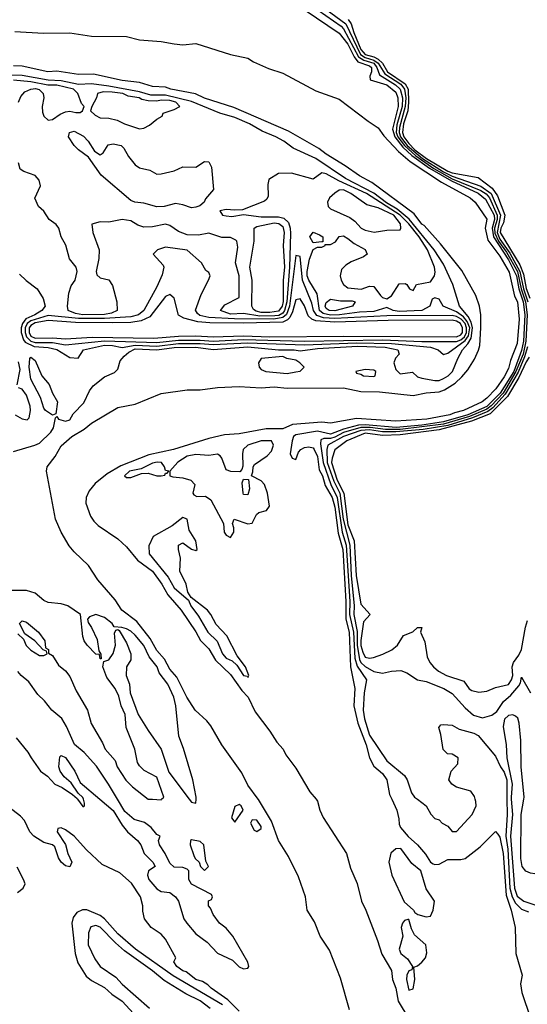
# Model space of a CAD drawing. Header units: inches. Extents: x 2348352 to 2479776, y 460422 to 613655.
# Tile 401 of 590: x 2420619 to 2422956, y 549056 to 553590. Entities that reach past the tile are written whole.
import ezdxf

# ---------------------------------------------------------------- set-up
doc = ezdxf.new("R2010")
doc.units = ezdxf.units.IN
doc.header["$MEASUREMENT"] = 0
doc.layers.add('C4524', color=7, linetype='Continuous')
doc.layers.add('C4525', color=7, linetype='Continuous')

msp = doc.modelspace()

# ---------------------------------------------------------------- linework, layer by layer
at = {"layer": 'C4524', "color": 4}
for points, elevation in [([(2420884.9, 550000), (2420910, 549966), (2420913.6, 549966.4), (2420918, 549970), (2420918, 549982), (2420912.5, 550000)], 24), ([(2420988.2, 550000), (2421048.6, 549948.6), (2421090, 549880.7), (2421114.8, 549850), (2421161, 549810), (2421176, 549790), (2421191.3, 549750), (2421232, 549710), (2421242, 549690), (2421211.3, 549670), (2421208, 549650), (2421214, 549630), (2421250, 549586.8), (2421270, 549576), (2421310, 549571.3), (2421336, 549550), (2421350.5, 549530.5), (2421374, 549450), (2421387.7, 549430), (2421430, 549380.5), (2421482.3, 549342.3), (2421530, 549290.7), (2421598.4, 549258.4), (2421630, 549228), (2421650, 549218.8), (2421670, 549222), (2421674, 549230), (2421669, 549250), (2421600.9, 549370), (2421570, 549406), (2421539, 549430), (2421509, 549470), (2421498, 549498), (2421488, 549510), (2421488.4, 549531.6), (2421502, 549538), (2421506, 549550), (2421502, 549562), (2421409.3, 549609.3), (2421398, 549630), (2421398, 549670), (2421390, 549678), (2421370, 549686), (2421330, 549688), (2421310, 549706), (2421289, 549750), (2421262, 549790), (2421258, 549810), (2421266, 549830), (2421250, 549838), (2421224.5, 549870), (2421193.6, 549893.6), (2421146.3, 549906.3), (2421103, 549943), (2421069.5, 550000)], 24), ([(2421230, 550000), (2421270, 549998), (2421272, 550000)], 24), ([(2421399.4, 550000), (2421410, 549986), (2421430, 549982), (2421431, 550000)], 24), ([(2422138, 549030), (2422095.8, 549175.8), (2422044.8, 549304.8), (2422002.8, 549370), (2421976, 549436), (2421942.9, 549490), (2421935, 549550), (2421903.3, 549643.3), (2421856.4, 549736.4), (2421809.9, 549809.9), (2421779, 549899), (2421718.4, 549998.4), (2421717.3, 550000)], 16), ([(2421983.2, 550000), (2421990.8, 549990.8), (2422000.2, 549950), (2422016.4, 549916.4), (2422123.2, 549750), (2422142.6, 549682.6), (2422172.2, 549612.2), (2422192.1, 549530), (2422212.1, 549490), (2422266.9, 549350), (2422286.4, 549286.4), (2422330.8, 549210.8), (2422336, 549170), (2422350.1, 549130), (2422362, 549070), (2422410, 548988.2)], 16), ([(2422331.6, 550000), (2422354.8, 549950), (2422364.7, 549910), (2422365.4, 549885.4), (2422372, 549870), (2422407.9, 549827.9), (2422451, 549790), (2422487.9, 549747.9), (2422510, 549711), (2422522.4, 549702.4), (2422530, 549699.1), (2422550, 549701.6), (2422590, 549722), (2422650, 549722.6), (2422670, 549727.2), (2422738.6, 549781.4), (2422810, 549852), (2422819.9, 549839.9), (2422830, 549826), (2422845.6, 549750), (2422858.1, 549558.1), (2422881.3, 549490), (2422900.2, 549410), (2422903.7, 549290), (2422932, 549190), (2422924.9, 549150), (2422930.4, 549110), (2422970, 548992)], 24), ([(2422449.8, 550000), (2422491, 549970), (2422511.1, 549931.1), (2422530, 549912), (2422550, 549904.7), (2422564.7, 549890), (2422590, 549876), (2422610, 549852), (2422630, 549851.3), (2422702.7, 549930), (2422721.2, 549970), (2422719, 549990), (2422716.2, 550000)], 28), ([(2422862.1, 550000), (2422862.8, 549930), (2422857.1, 549830), (2422865.6, 549770), (2422875.6, 549590), (2422885.9, 549550), (2422901.8, 549521.8), (2422930, 549493.6), (2422961.1, 549481.1)], 28), ([(2422881.9, 550000), (2422887.6, 549930), (2422878.9, 549830), (2422897.7, 549590), (2422910, 549553.7), (2422940.4, 549530), (2422990, 549513.6)], 32), ([(2423447.1, 550000), (2423433.6, 549970), (2423425.6, 549854.4), (2423410, 549834.5), (2423330, 549827.1), (2423190, 549839.3), (2423146.8, 549833.2), (2423123.8, 549816.2), (2423116.1, 549803.9), (2423103, 549750), (2423102.9, 549690), (2423090, 549672.3), (2422990, 549656.5), (2422970, 549659.4), (2422949.2, 549669.2), (2422932.9, 549690), (2422926.7, 549726.7), (2422927.1, 549930), (2422939.5, 550000)], 32), ([(2421630, 549024.4), (2421577, 549077), (2421500.9, 549130), (2421485.4, 549145.4), (2421461.2, 549161.2), (2421429.4, 549170), (2421384.7, 549204.7), (2421369.3, 549210), (2421342.7, 549230), (2421328.4, 549251.6), (2421338, 549270), (2421290, 549355.1), (2421270, 549378.4), (2421224, 549410), (2421194, 549450), (2421185.2, 549485.2), (2421186.6, 549510), (2421175.1, 549550), (2421133.1, 549613.1), (2421080.7, 549660.7), (2420999.2, 549699.2), (2420927, 549767), (2420870, 549829.4), (2420830, 549859.3), (2420810, 549868), (2420794, 549866), (2420792, 549850), (2420830, 549792), (2420840.7, 549750), (2420858.8, 549710), (2420850, 549688.7), (2420830, 549692.7), (2420810, 549709.6), (2420797, 549730), (2420781.2, 549781.2), (2420769.5, 549789.5), (2420730, 549800.7), (2420684.5, 549830), (2420666, 549850), (2420641.7, 549901.7), (2420622.5, 549922.5), (2420535.6, 549990)], 24), ([(2420608.7, 549570), (2420635.3, 549590), (2420644, 549610), (2420637.2, 549630), (2420606.8, 549686.8)], 28), ([(2421553.1, 549053.1), (2421326.2, 549186.2), (2421152.6, 549310), (2421070, 549380.4), (2421010, 549449.7), (2420990, 549465.3), (2420928.7, 549491.3), (2420908.5, 549491.5), (2420881.7, 549478.3), (2420864.4, 549455.6), (2420859.3, 549430), (2420874, 549290), (2420887, 549247), (2420925.7, 549185.7), (2420950, 549164.9), (2421010, 549132.7), (2421042.5, 549102.5), (2421090.5, 549070), (2421210, 548939.3)], 28), ([(2421496.4, 549036.4), (2421450, 549071.1), (2421383.7, 549103.7), (2421284.7, 549164.7), (2421230, 549209.6), (2421102.2, 549302.2), (2421059.4, 549339.4), (2420990, 549411.3), (2420970, 549418.4), (2420946.7, 549413.3), (2420935.8, 549384.2), (2420934, 549330), (2420964.7, 549264.7), (2420990, 549230.5), (2421060.9, 549180.9), (2421090, 549148.2), (2421217.3, 549037.3)], 32)]:
    msp.add_lwpolyline(points, dxfattribs=dict(at, elevation=elevation))
at = {"layer": 'C4524', "color": 4, "elevation": 24}
for points in [[(2421630, 549975.3), (2421610, 549966), (2421594, 549914), (2421610, 549894), (2421648, 549950), (2421638, 549970)], [(2421690, 549906), (2421682, 549890), (2421698, 549858), (2421710, 549851.3), (2421730, 549864.7), (2421730, 549875.3), (2421710, 549904)], [(2421410, 549813.2), (2421406, 549810), (2421404, 549790), (2421421.1, 549741.1), (2421427.5, 549727.5), (2421444.7, 549710), (2421452, 549690), (2421470, 549672), (2421488, 549690), (2421475.5, 549715.5), (2421466, 549790), (2421450, 549806)], [(2422373.6, 549773.6), (2422350, 549772.3), (2422327.7, 549752.3), (2422318.6, 549710), (2422331.6, 549650), (2422388.3, 549528.3), (2422431.3, 549490), (2422438, 549478), (2422452, 549470), (2422490, 549458.8), (2422510, 549462), (2422522, 549490), (2422528.7, 549530), (2422490, 549588), (2422465.2, 549670), (2422424.2, 549704.2)], [(2422410, 549446), (2422406, 549446), (2422390, 549442), (2422381, 549430), (2422376, 549410), (2422382.8, 549370), (2422366, 549310), (2422373.4, 549290), (2422404.8, 549264.8), (2422426.8, 549230), (2422424.7, 549215.3), (2422410, 549209.2), (2422402, 549190), (2422400.3, 549170), (2422410, 549121), (2422430, 549126.8), (2422438.9, 549170), (2422433.2, 549226.8), (2422450, 549233.4), (2422470, 549250.6), (2422487, 549270), (2422493.1, 549293.1), (2422489.2, 549330), (2422436.2, 549376.2), (2422422.7, 549402.7)]]:
    msp.add_lwpolyline(points, close=True, dxfattribs=at)
at = {"layer": 'C4525', "color": 4}
for points, elevation in [([(2421976.3, 553676.3), (2422121.2, 553570), (2422188.7, 553428.7), (2422210, 553415.6), (2422250, 553403.5), (2422270, 553390.1), (2422300.4, 553340.4), (2422373, 553293), (2422390.3, 553270.3), (2422396.4, 553230), (2422394.3, 553190), (2422367.1, 553092.9), (2422366, 553070), (2422372.6, 553050), (2422402.6, 553010), (2422473.3, 552950), (2422570, 552889.5), (2422610, 552868.4), (2422742.3, 552822.3), (2422790.1, 552790), (2422832, 552690), (2422816.8, 552610), (2422830, 552579.1), (2422875.3, 552515.3), (2422921.3, 552430), (2422938.6, 552350), (2422958.4, 552290)], 32), ([(2421932.9, 553632.9), (2422090, 553527.6), (2422130, 553477.1), (2422158.7, 553418.7), (2422175.4, 553395.4), (2422230, 553376.8), (2422238.5, 553370), (2422238.2, 553350), (2422230.3, 553330), (2422232.5, 553312.5), (2422310, 553290.1), (2422350, 553256.1), (2422360.1, 553230), (2422360.8, 553190), (2422334.7, 553085.3), (2422346.2, 553050), (2422382.8, 553002.8), (2422424.2, 552964.2), (2422506.2, 552906.2), (2422607, 552847), (2422730.1, 552790.1), (2422763.2, 552763.2), (2422802.9, 552690), (2422804.3, 552670), (2422794.2, 552630), (2422800.2, 552590), (2422870, 552484.2), (2422907, 552410), (2422917.1, 552350), (2422936.9, 552290), (2422944.6, 552230), (2422939.1, 552110), (2422930, 552067.1), (2422893.2, 551970), (2422831.6, 551870), (2422770, 551808.7), (2422681.6, 551770), (2422570, 551737.4), (2422470, 551722.4), (2422352, 551712), (2422210, 551723.6), (2422178.1, 551721.9), (2422110, 551704.8), (2422050, 551681.1), (2421990, 551695.3), (2421890, 551677.8), (2421880.2, 551670), (2421872.7, 551650), (2421864, 551590), (2421874, 551570), (2421890, 551564.7), (2421902.5, 551597.5), (2421913.2, 551610), (2421930, 551619.3), (2421950, 551622.4), (2421970, 551617.6), (2421975.2, 551610), (2421990, 551578.8), (2421997.4, 551517.4), (2422012.9, 551490), (2422025.5, 551445.5), (2422057.6, 551390), (2422070, 551345.5), (2422085.5, 551225.5), (2422106.9, 551150), (2422120.4, 550910), (2422119.8, 550830), (2422135.7, 550770), (2422141.5, 550610), (2422162, 550510), (2422157.2, 550430), (2422175.8, 550350), (2422214.7, 550250), (2422230.2, 550190.2), (2422250, 550153), (2422290, 550118.4), (2422308.5, 550090), (2422321.6, 550021.6), (2422331.6, 550000)], 24), ([(2421957.5, 553657.5), (2422099.2, 553559.2), (2422110, 553548), (2422179.3, 553419.3), (2422203.2, 553403.2), (2422248.9, 553388.9), (2422263.4, 553370), (2422275.8, 553335.8), (2422349.3, 553290), (2422370.4, 553270.4), (2422380.9, 553230), (2422379.7, 553190), (2422355.2, 553104.8), (2422352.4, 553070), (2422359.6, 553050), (2422389.9, 553009.9), (2422442, 552962), (2422525, 552905), (2422610, 552857.1), (2422742.4, 552802.4), (2422767.3, 552787.3), (2422782.2, 552770), (2422817.4, 552690), (2422817.6, 552670), (2422805.1, 552630), (2422806, 552606), (2422823.4, 552570), (2422859.8, 552519.8), (2422910.2, 552430.2), (2422927.3, 552350), (2422947, 552290), (2422955.6, 552230), (2422949.8, 552110), (2422936.2, 552050), (2422903.7, 551970), (2422844.1, 551870), (2422790, 551811.7), (2422770, 551796.4), (2422690, 551762.7), (2422570, 551727), (2422370, 551702.3), (2422302.4, 551702.4), (2422231.9, 551711.9), (2422190, 551711.9), (2422110, 551689), (2422070, 551667.5), (2422050, 551661.8), (2422018.9, 551661.1), (2422005.1, 551654.9), (2422003.8, 551636.2), (2422016.3, 551550), (2422052, 551450), (2422080.1, 551390), (2422103.3, 551230), (2422121.6, 551170), (2422138.8, 550910), (2422137.5, 550850), (2422155.9, 550770), (2422161.3, 550650), (2422172.5, 550612.5), (2422216.3, 550550), (2422204.6, 550490), (2422200.9, 550410), (2422206, 550370), (2422230, 550295.5), (2422310, 550176.3), (2422391.3, 550110), (2422402.8, 550090), (2422422.8, 550030), (2422436, 550010), (2422449.8, 550000)], 28), ([(2422130.5, 553590.5), (2422144.7, 553570), (2422156.6, 553530), (2422190, 553452.3), (2422199.8, 553439.8), (2422210, 553429.4), (2422250, 553418.7), (2422270, 553408.3), (2422288.7, 553390), (2422312.5, 553350), (2422394.4, 553294.4), (2422407.2, 553270), (2422409.7, 553210), (2422405.3, 553170), (2422385.7, 553110), (2422381.3, 553070), (2422386.9, 553050), (2422410, 553019.1), (2422438.9, 552990), (2422492.3, 552950), (2422590, 552892.7), (2422610, 552885.2), (2422730, 552862.6), (2422794.4, 552814.4), (2422818.9, 552778.9), (2422852.3, 552690), (2422846.3, 552653.7), (2422834, 552630), (2422831, 552610), (2422921.3, 552461.3), (2422938.4, 552418.4), (2422950, 552352.2), (2422967.3, 552307.3)], 36), ([(2420596, 553536), (2420728.2, 553528.2), (2420850, 553529.1), (2420950, 553513.6), (2421110, 553511.9), (2421170, 553497.5), (2421270, 553489.1), (2421330, 553478), (2421370, 553474.4), (2421430, 553480.2), (2421589.3, 553429.3), (2421670, 553412.4), (2421696, 553396), (2421765.1, 553365.1), (2421830, 553343.5), (2421982.8, 553262.8), (2422090, 553224.2), (2422222.6, 553122.6), (2422270, 553091.5), (2422295, 553055), (2422362.3, 552982.3), (2422416.5, 552936.5), (2422561.1, 552841.1), (2422693, 552770), (2422715.9, 552750), (2422770, 552670.4), (2422762.7, 552630), (2422774.9, 552574.9), (2422830, 552501.3), (2422872.9, 552427.1), (2422896.7, 552316.7), (2422910.4, 552290), (2422917.9, 552210), (2422910, 552098), (2422879.3, 552020.7), (2422870, 551983.1), (2422850, 551945.3), (2422811.8, 551890), (2422770, 551846.5), (2422748.7, 551830), (2422662, 551790), (2422620.1, 551779.9), (2422598.7, 551770), (2422493.4, 551750), (2422350, 551741.1), (2422170, 551752.8), (2422050, 551731), (2422010, 551736.8), (2421874.6, 551725.4), (2421830, 551706.4), (2421754.4, 551705.6), (2421630, 551682.2), (2421562.6, 551677.4), (2421490, 551660.4), (2421326.8, 551610), (2421213.7, 551586.3), (2421084.6, 551535.4), (2421021.7, 551498.3), (2420965.7, 551454.3), (2420939.3, 551420.7), (2420925.4, 551390), (2420923.9, 551363.9), (2420944.2, 551304.2), (2420959.8, 551279.8), (2420980.3, 551260.3), (2421070, 551198.5), (2421110, 551162.3), (2421160.7, 551100.7), (2421230.1, 551050), (2421274, 550990), (2421301.7, 550941.7), (2421362, 550870), (2421430, 550770.2), (2421451.1, 550731.1), (2421490, 550692.2), (2421520.6, 550640.6), (2421590, 550573.8), (2421641, 550501), (2421670.1, 550470.1), (2421702.5, 550402.5), (2421770, 550313.4), (2421802.4, 550262.4), (2421831.6, 550230), (2421843.9, 550203.9), (2421890, 550143.7), (2421954.4, 550034.4), (2421983.2, 550000)], 16), ([(2421717.3, 550000), (2421670, 550064.8), (2421641.4, 550121.4), (2421550, 550251.2), (2421498.2, 550338.2), (2421480.8, 550360.8), (2421427.4, 550410), (2421389, 550470), (2421342.7, 550562.7), (2421310, 550599.7), (2421285.4, 550645.4), (2421250, 550685.3), (2421219.6, 550739.6), (2421158.2, 550818.2), (2421088.8, 550870), (2421058, 550918), (2420978.3, 551010), (2420936.1, 551076.1), (2420870, 551138.7), (2420847.2, 551167.2), (2420809.8, 551229.8), (2420783.8, 551290), (2420741.7, 551510), (2420745.7, 551530), (2420781.7, 551578.3), (2420810, 551626.7), (2420858.9, 551670), (2420916.5, 551703.5), (2420950, 551731.4), (2421070, 551803.7), (2421150, 551819.6), (2421270, 551868.7), (2421390, 551884.7), (2421450, 551884.7), (2421530, 551896.5), (2421630, 551901.3), (2421730, 551894.5), (2421790, 551898.9), (2421850, 551893.1), (2422110, 551895.2), (2422190, 551877.5), (2422276.1, 551876.1), (2422430, 551859.7), (2422490, 551871.6), (2422550, 551876.6), (2422574.3, 551885.7), (2422623.9, 551916.1), (2422655.1, 551944.9), (2422682, 551978), (2422713.4, 552026.6), (2422731.7, 552068.3), (2422737.2, 552090), (2422742.2, 552170), (2422742.3, 552230), (2422735.4, 552270), (2422719.6, 552319.6), (2422654.1, 552434.1), (2422557, 552557), (2422481.5, 552641.5), (2422470, 552648.5), (2422435.3, 552695.3), (2422240.7, 552840.7), (2422183.5, 552870), (2422117.4, 552917.4), (2422030, 552969.8), (2421996.5, 552996.5), (2421855.8, 553075.8), (2421605.4, 553185.4), (2421470, 553228.8), (2421428.2, 553248.2), (2421314.5, 553270), (2421290, 553279.4), (2421230, 553282.3), (2421170, 553299.8), (2421090, 553309.4), (2420958.7, 553338.7), (2420890, 553337.4), (2420790, 553352.3), (2420748.7, 553350), (2420630, 553375.1), (2420590, 553376.8)], 16), ([(2420590, 551601.2), (2420689.3, 551630), (2420710, 551640.2), (2420762.4, 551690), (2420774.5, 551710), (2420784, 551756), (2420790, 551762), (2420798, 551750), (2420830, 551740.3), (2420850, 551746.4), (2420865.7, 551774.3), (2420914.5, 551825.5), (2420940, 551880), (2420956.6, 551903.4), (2421010, 551945.7), (2421055.3, 551964.7), (2421070, 551981), (2421081.6, 552018.4), (2421099.7, 552040.3), (2421121.4, 552058.6), (2421150, 552073.8), (2421250, 552070.1), (2421330, 552079.6), (2421430, 552082.1), (2421510, 552071.3), (2421670, 552083.5), (2421809.9, 552070.1), (2421882, 552070), (2421910, 552064.4), (2421990, 552075.6), (2422174, 552086), (2422301.9, 552081.9), (2422360.5, 552070), (2422365.5, 552050), (2422349, 552031), (2422341.3, 552010), (2422350, 551978.8), (2422370, 551959.1), (2422427.3, 551967.3), (2422450, 551944.9), (2422470, 551939.1), (2422530, 551927.5), (2422550, 551928.7), (2422570, 551937.2), (2422591.7, 551950), (2422611.4, 551970), (2422635.8, 552030), (2422658, 552070), (2422682.2, 552097.8), (2422696.9, 552123.1), (2422704.3, 552170), (2422697.2, 552197.2), (2422683.3, 552223.3), (2422644.4, 552270), (2422613.2, 552370), (2422570, 552464), (2422527.3, 552530), (2422411.4, 552671.4), (2422356.5, 552716.5), (2422307, 552747), (2422250, 552790.8), (2422118.6, 552858.6), (2421982.3, 552950), (2421878.4, 552998.4), (2421834.8, 553030), (2421798, 553050), (2421735.8, 553075.8), (2421676.8, 553110), (2421610, 553139.3), (2421539.9, 553159.9), (2421410, 553213.3), (2421290, 553241.6), (2421222.5, 553242.5), (2421170, 553257.8), (2421030, 553283.9), (2420950, 553294), (2420890, 553291.9), (2420810, 553308.3), (2420750, 553310.8), (2420630, 553333), (2420570, 553333.8)], 24), ([(2420612.8, 553210), (2420624.8, 553235.2), (2420642.2, 553257.8), (2420669.7, 553270.3), (2420692.4, 553272.4), (2420708, 553268), (2420727.2, 553250), (2420730.3, 553230), (2420722, 553190), (2420724.4, 553164.4), (2420730, 553144.7), (2420750, 553127.3), (2420770, 553130.8), (2420805.3, 553154.7), (2420830, 553164.9), (2420850, 553168.2), (2420878, 553162), (2420897, 553163), (2420908.7, 553170), (2420915.3, 553190), (2420903.9, 553203.9), (2420887, 553250), (2420867, 553270), (2420790, 553287.6), (2420748.2, 553288.2), (2420670, 553304), (2420590, 553311.2)], 28), ([(2420618.5, 552418.5), (2420648.1, 552388.1), (2420698.8, 552350), (2420726.4, 552306.4), (2420735.5, 552270), (2420721.1, 552250), (2420688.5, 552230), (2420647.1, 552212.9), (2420631.7, 552190), (2420625.6, 552170), (2420625.8, 552150), (2420635.9, 552115.9), (2420644.4, 552104.4), (2420684.9, 552084.9), (2420750, 552080.9), (2420790, 552071), (2420850, 552034.8), (2420888.7, 552031.3), (2420913.2, 552070), (2421008.6, 552091.4), (2421046, 552090), (2421090, 552080.2), (2421150, 552090.5), (2421250, 552086.1), (2421350, 552098), (2421450, 552098.8), (2421510, 552093.4), (2421670, 552101.4), (2421930, 552093), (2422170, 552101.3), (2422330, 552099.1), (2422510, 552082.2), (2422544.9, 552070), (2422570, 552047.3), (2422590, 552054), (2422670, 552111.7), (2422685.6, 552134.4), (2422690.9, 552170), (2422679.5, 552199.5), (2422662, 552222), (2422630, 552244.7), (2422569, 552270), (2422550, 552302), (2422530, 552308.7), (2422518, 552302), (2422506.8, 552270), (2422470.1, 552249.9), (2422366.7, 552246.7), (2422339, 552250), (2422310, 552263.7), (2422250, 552245.2), (2422182.9, 552242.9), (2422090.8, 552230), (2422050, 552229.2), (2422016.4, 552236.4), (2421998.8, 552250), (2421988, 552328), (2421949.5, 552389.5), (2421943, 552410), (2421942.8, 552430), (2421953.7, 552486.3), (2421970, 552532), (2421990, 552542), (2422010, 552542), (2422026, 552550), (2422026, 552554), (2422050, 552554), (2422072.9, 552567.1), (2422090, 552591.3), (2422110, 552594.8), (2422130, 552582.8), (2422159.3, 552559.3), (2422210, 552531), (2422218, 552510), (2422202, 552498), (2422145.3, 552474.7), (2422120.9, 552459.1), (2422100.8, 552439.2), (2422094.9, 552410), (2422098.7, 552390), (2422110, 552370.6), (2422130, 552354.9), (2422191.3, 552348.7), (2422230, 552362.8), (2422250, 552361), (2422279.9, 552319.9), (2422290, 552310.8), (2422310, 552304.7), (2422330, 552318), (2422366, 552374), (2422394.4, 552374.4), (2422402, 552370), (2422414, 552350), (2422430, 552342), (2422446, 552370), (2422510, 552382), (2422529.1, 552410.9), (2422532.3, 552427.7), (2422529.2, 552450), (2422496.1, 552530), (2422457.6, 552590), (2422411.2, 552650), (2422370.4, 552690), (2422216.1, 552790), (2422087.5, 552847.5), (2422030, 552880.5), (2422010, 552883.7), (2421970, 552855.3), (2421870, 552882.7), (2421810, 552882), (2421766, 552854), (2421762, 552830), (2421763.6, 552776.4), (2421756.9, 552763.1), (2421745.4, 552754.6), (2421645.2, 552714.8), (2421610, 552712), (2421570, 552716.2), (2421541, 552710), (2421552, 552690), (2421570, 552686.4), (2421595.9, 552684.1), (2421650, 552692), (2421730, 552681.3), (2421810, 552682.2), (2421835.1, 552675.1), (2421856, 552656), (2421864.6, 552630), (2421865.6, 552605.6), (2421860.9, 552450), (2421848.8, 552290), (2421838.2, 552250), (2421830, 552238), (2421811.9, 552228.1), (2421794.3, 552225.7), (2421725, 552225), (2421650, 552236.1), (2421590, 552232.9), (2421542.7, 552250), (2421563.9, 552276.1), (2421629.4, 552310.6), (2421629.5, 552410), (2421612.3, 552470), (2421622.7, 552542.7), (2421619, 552570), (2421614.5, 552574.5), (2421590, 552586), (2421550, 552586.6), (2421490, 552607), (2421442.3, 552597.7), (2421390, 552599.7), (2421350, 552614), (2421310, 552641.3), (2421290, 552648.2), (2421230, 552636.4), (2421190, 552634), (2421163.5, 552643.5), (2421130, 552663.7), (2421090, 552669.3), (2421030, 552657.2), (2420990, 552659.3), (2420951.6, 552648.4), (2420956, 552610), (2420985.5, 552530), (2420983, 552490), (2420970.8, 552430.8), (2420974.8, 552414.8), (2420990, 552401), (2421030, 552391), (2421046.2, 552366.2), (2421066.7, 552290), (2421068.4, 552250), (2421042.2, 552237.8), (2421010, 552232.2), (2420910, 552230.6), (2420876.4, 552236.4), (2420842.7, 552250), (2420839.3, 552270), (2420845.2, 552330), (2420855.5, 552364.5), (2420874, 552390), (2420884, 552430), (2420879.3, 552450), (2420847.8, 552487.8), (2420831.3, 552551.3), (2420809.2, 552590), (2420799, 552630), (2420786.6, 552646.6), (2420755.3, 552670), (2420730, 552708), (2420706, 552730), (2420688.4, 552768.4), (2420715.1, 552824.9), (2420709.3, 552850), (2420690, 552872), (2420638, 552890), (2420621.5, 552901.5), (2420612.7, 552930)], 28), ([(2422956.4, 552083.6), (2422943.5, 552036.5), (2422914, 551966), (2422854.8, 551865.2), (2422797.2, 551802.8), (2422774.5, 551785.5), (2422703.3, 551756.7), (2422590, 551721.4), (2422477, 551703), (2422350, 551691.2), (2422290, 551692.1), (2422230, 551700.4), (2422190, 551698.7), (2422110, 551670.8), (2422037.6, 551630), (2422032.4, 551610), (2422035.1, 551550), (2422064.5, 551464.5), (2422092.4, 551410), (2422107.6, 551290), (2422139, 551170), (2422144.8, 551030), (2422158.4, 550890), (2422156.8, 550850), (2422173, 550773), (2422173, 550710), (2422183.5, 550643.5), (2422190, 550630.2), (2422210, 550612), (2422250, 550587.7), (2422290, 550580.4), (2422330.5, 550590.5), (2422373, 550593), (2422402, 550582), (2422450, 550550.4), (2422490, 550542.4), (2422571, 550510), (2422610, 550487.7), (2422670, 550421.6), (2422707.7, 550387.7), (2422750, 550375.5), (2422792.9, 550387.1), (2422815.5, 550404.5), (2422846, 550450), (2422880.3, 550479.7), (2422917, 550523), (2422924.4, 550535.6), (2422930, 550562), (2422970.3, 550490.3)], 32), ([(2420608, 551908), (2420621, 551979), (2420614.1, 552014.1)], 28), ([(2422964.3, 552035.7), (2422950, 552014.5), (2422917.6, 551942.4), (2422865, 551855), (2422785, 551775), (2422698.6, 551741.4), (2422550, 551701.5), (2422370, 551677.4), (2422290, 551675.4), (2422210, 551686.2), (2422124.4, 551650), (2422070, 551609.4), (2422056.8, 551570), (2422055, 551550), (2422080.8, 551470), (2422111.4, 551410), (2422130, 551263.8), (2422158.2, 551190), (2422167.5, 551030), (2422190, 550898), (2422232, 550850), (2422202.3, 550817.7), (2422189.2, 550730.8), (2422190, 550707.3), (2422198, 550678), (2422210, 550654.9), (2422230, 550650.4), (2422247.7, 550652.3), (2422291.5, 550668.5), (2422331.7, 550688.3), (2422359, 550710), (2422386, 550754), (2422429.4, 550770.6), (2422450, 550791), (2422470, 550791.3), (2422464.7, 550770), (2422484.7, 550724.7), (2422495.5, 550655.5), (2422506.8, 550630), (2422524, 550610), (2422547.3, 550590), (2422584, 550570), (2422663.8, 550543.8), (2422688.7, 550508.7), (2422700.7, 550500.7), (2422733.1, 550493.1), (2422770, 550497.3), (2422810, 550514.9), (2422870, 550529), (2422883.9, 550550), (2422888.7, 550570), (2422886.8, 550610), (2422891.8, 550630), (2422916.4, 550663.6), (2422929, 550690), (2422947.4, 550792.6), (2422957, 550823)], 36), ([(2420598, 551770), (2420630, 551751), (2420653.6, 551746.4), (2420663.1, 551756.9), (2420669.3, 551790), (2420667, 551810), (2420650, 551861.2), (2420630, 551888.7), (2420614, 551894)], 28), ([(2421431, 550000), (2421431.6, 550010), (2421415.6, 550090), (2421373, 550233), (2421351.2, 550290), (2421337.7, 550430), (2421328.6, 550470), (2421301.5, 550530), (2421261.8, 550581.8), (2421251.2, 550610), (2421215.6, 550655.6), (2421190, 550708), (2421150, 550755.1), (2421130, 550774), (2421110, 550785.1), (2421088.6, 550791.4), (2421053.2, 550793.2), (2421045.2, 550810), (2421010, 550836.9), (2420970, 550850.9), (2420939.8, 550840.2), (2420930.8, 550830), (2420934.4, 550814.4), (2420950, 550791.3), (2420975.9, 550735.9), (2420983.6, 550683.6), (2420992, 550668), (2420994, 550646), (2420990, 550646), (2420986, 550666), (2420970, 550668), (2420930, 550709), (2420916, 550730), (2420909.3, 550750), (2420899, 550850), (2420841.2, 550890), (2420810, 550900.5), (2420750, 550906), (2420730, 550915.8), (2420690, 550949), (2420650, 550961.2), (2420550, 550960.5)], 24), ([(2420610, 550762), (2420636.9, 550736.9), (2420648.1, 550708.1), (2420670, 550686), (2420710, 550662), (2420730, 550662), (2420746, 550670), (2420742, 550682), (2420727.3, 550687.3), (2420688, 550730), (2420642, 550762), (2420618, 550810), (2420630, 550822), (2420650, 550816), (2420706, 550770), (2420734.8, 550730), (2420738, 550698), (2420751.3, 550690), (2420752, 550672), (2420770, 550662), (2420797.3, 550617.3), (2420830, 550591), (2420850, 550564.7), (2420878.8, 550498.8), (2420931, 550410), (2420948.1, 550348.1), (2420999.8, 550259.8), (2421012, 550230), (2421059.1, 550179.1), (2421067.7, 550150), (2421107.7, 550087.7), (2421137.7, 550057.7), (2421210, 550001), (2421230, 550000)], 24), ([(2421272, 550000), (2421282, 550010), (2421250, 550101.2), (2421192, 550132), (2421170, 550154), (2421160.9, 550170), (2421149.6, 550230), (2421109.3, 550330), (2421104.2, 550390), (2421085.6, 550430), (2421074.9, 550474.9), (2421058, 550510), (2421020.1, 550560.1), (2421001.2, 550610), (2421006, 550634), (2421030, 550642), (2421049.1, 550670.9), (2421059.3, 550710), (2421055.3, 550764.7), (2421062, 550778), (2421070, 550782), (2421076.9, 550776.9), (2421110, 550721), (2421130.5, 550670), (2421130, 550642), (2421110.3, 550609.7), (2421108.4, 550570), (2421123.8, 550530), (2421127.7, 550490), (2421164.9, 550390), (2421210, 550316), (2421270.3, 550230.3), (2421305.1, 550125.1), (2421399.4, 550000)], 24), ([(2421069.5, 550000), (2421028.3, 550070), (2420972.8, 550152.8), (2420915.1, 550215.1), (2420871.8, 550251.8), (2420834.9, 550334.9), (2420812.4, 550372.4), (2420767.3, 550410), (2420732.6, 550452.6), (2420701.7, 550481.7), (2420661, 550541), (2420625.2, 550570), (2420610, 550589)], 24), ([(2422939.5, 550000), (2422941.3, 550010), (2422927.2, 550150), (2422926.3, 550270), (2422919.2, 550350), (2422912.7, 550372.7), (2422902, 550382), (2422890, 550389.4), (2422870, 550385.2), (2422850.6, 550369.4), (2422844.5, 550335.5), (2422858, 550250), (2422861.4, 550190), (2422886.4, 550070), (2422881.1, 550010), (2422881.9, 550000)], 32), ([(2422716.2, 550000), (2422712.7, 550012.7), (2422696.5, 550036.5), (2422630, 550056), (2422608.7, 550070), (2422595.3, 550090), (2422606, 550130), (2422636.4, 550163.6), (2422638, 550190), (2422610, 550208), (2422588.7, 550208.7), (2422569.2, 550229.2), (2422558, 550298), (2422548, 550330), (2422558, 550342), (2422570, 550344.7), (2422610, 550341), (2422643, 550323), (2422710, 550304.9), (2422730, 550293), (2422810, 550198.8), (2422832.9, 550150), (2422850, 550125.3), (2422861.1, 550090), (2422862.1, 550000)], 28), ([(2420602.5, 550282.5), (2420656.8, 550216.8), (2420671, 550190), (2420714.8, 550130), (2420746.7, 550106.7), (2420781, 550070), (2420814, 550054), (2420862, 550022), (2420882.8, 550002.8), (2420884.9, 550000)], 24), ([(2420912.5, 550000), (2420910, 550008), (2420888, 550028), (2420856, 550076), (2420823.7, 550103.7), (2420805.2, 550130), (2420799.3, 550150), (2420804, 550196), (2420810, 550202), (2420830, 550192), (2420873.4, 550130), (2420897.3, 550077.3), (2420988.2, 550000)], 24)]:
    msp.add_lwpolyline(points, dxfattribs=dict(at, elevation=elevation))
for points, elevation in [([(2421003, 553257), (2420977.3, 553250), (2420973, 553230), (2420950.6, 553190), (2420944.7, 553170), (2420966.8, 553150), (2420990, 553138), (2421030, 553135.5), (2421067.1, 553127.1), (2421102, 553110), (2421170, 553087.3), (2421190, 553090.8), (2421215.9, 553104.1), (2421250, 553132), (2421274.6, 553145.4), (2421280.2, 553159.8), (2421330, 553175.8), (2421356, 553190), (2421338, 553210), (2421310, 553217.2), (2421270, 553219.8), (2421250, 553214.5), (2421210, 553215.6), (2421182, 553222), (2421168.7, 553230), (2421117.7, 553237.7), (2421093.2, 553250), (2421044.2, 553255.8)], 28), ([(2420990, 552966.8), (2421002.7, 552977.3), (2421026, 553014), (2421050, 553017.6), (2421086, 553010), (2421098.3, 552998.3), (2421119.3, 552959.3), (2421150, 552921.6), (2421170, 552908.2), (2421217.5, 552897.5), (2421250, 552878.8), (2421270, 552879.1), (2421330, 552894), (2421370, 552912.7), (2421430, 552910.6), (2421470, 552936.3), (2421490, 552934.8), (2421502, 552910), (2421511.9, 552808.1), (2421474.9, 552765.1), (2421468.2, 552750), (2421447.8, 552732.2), (2421430, 552725.6), (2421410, 552722.8), (2421370, 552737.7), (2421336.9, 552743.1), (2421284.7, 552730), (2421250, 552727.7), (2421190, 552744.2), (2421148.7, 552748.7), (2421130, 552756.9), (2420994.2, 552874.2), (2420936.2, 552956.2), (2420889.7, 552989.7), (2420869.3, 553010), (2420844, 553050), (2420848.7, 553070), (2420870, 553076.3), (2420913.3, 553053.3), (2420934.8, 553030), (2420963.8, 552983.8)], 24), ([(2422110, 552806), (2422090, 552804), (2422069.3, 552790.7), (2422046, 552770), (2422036.4, 552750), (2422039.1, 552730), (2422050, 552719.1), (2422138.8, 552678.8), (2422162.5, 552662.5), (2422191, 552630), (2422210, 552620.5), (2422250.5, 552610.5), (2422310, 552620.9), (2422370, 552622), (2422374, 552630), (2422372.8, 552650), (2422342, 552690), (2422270, 552723.5), (2422217.2, 552737.2), (2422142.9, 552790)], 32), ([(2421770, 552241), (2421730, 552241.8), (2421707, 552247), (2421695.2, 552255.2), (2421687.7, 552270), (2421688.6, 552390), (2421678.7, 552450), (2421698.7, 552570), (2421698.4, 552630), (2421710, 552637.4), (2421790, 552654.1), (2421811.7, 552651.7), (2421830, 552637.7), (2421836.1, 552610), (2421832.6, 552550), (2421838.3, 552450), (2421832.3, 552390), (2421832.4, 552292.4), (2421828.1, 552270), (2421810, 552246.9)], 24), ([(2421970, 552562), (2421954, 552590), (2421970, 552610.5), (2421999.6, 552599.6), (2422014, 552590), (2422014, 552566), (2422010, 552566)], 28), ([(2421290, 552542), (2421254, 552530), (2421234, 552510), (2421279.6, 552459.6), (2421282, 552450), (2421274.8, 552414.8), (2421250, 552359), (2421190.3, 552250), (2421165.5, 552230), (2421130, 552221.9), (2421010, 552213.5), (2420890, 552213.9), (2420750, 552227.1), (2420670, 552203.6), (2420653.6, 552190), (2420644.1, 552170), (2420643.8, 552150), (2420649.6, 552130), (2420670, 552109.6), (2420690, 552103.3), (2420770, 552103.4), (2420830, 552092.1), (2421010, 552110.5), (2421250, 552102.6), (2421350, 552113.6), (2421450, 552114.4), (2421510.1, 552110.1), (2421650, 552116.6), (2421930, 552109.7), (2422290, 552116.1), (2422470, 552107.5), (2422630, 552107.3), (2422650, 552115.5), (2422666.6, 552130), (2422676.1, 552150), (2422676.7, 552170), (2422669.4, 552190), (2422651, 552211), (2422630, 552222.9), (2422610, 552227.8), (2422310, 552226.7), (2422070, 552214.4), (2422017.2, 552217.2), (2421987.1, 552227.1), (2421971.9, 552250), (2421964.2, 552284.2), (2421921.4, 552390), (2421910, 552499), (2421890, 552504), (2421861.3, 552270), (2421847.2, 552232.8), (2421830, 552217.6), (2421789, 552211), (2421607.7, 552212.3), (2421490, 552218.6), (2421448.1, 552228.1), (2421436.8, 552236.8), (2421428, 552252), (2421455.1, 552324.9), (2421488.7, 552390), (2421495.3, 552410), (2421490, 552426), (2421475.3, 552435.3), (2421455.3, 552470), (2421390, 552529)], 32), ([(2421310, 552324), (2421290, 552315.1), (2421218, 552222), (2421177.7, 552202.3), (2421130, 552195.7), (2421046.9, 552193.1), (2420875.6, 552195.6), (2420750, 552203.9), (2420690, 552193.1), (2420670, 552181), (2420662.8, 552170), (2420662.6, 552150), (2420670, 552132.6), (2420690, 552122.9), (2420770, 552125.2), (2420830, 552119.4), (2420952.4, 552127.6), (2421236.4, 552123.6), (2421350, 552132.7), (2421430, 552133.2), (2421510, 552129.1), (2421650, 552133.7), (2421770.8, 552129.2), (2422110, 552132.9), (2422630, 552129), (2422650, 552138.5), (2422657.5, 552150), (2422658.2, 552170), (2422647.8, 552190), (2422630, 552201.1), (2422610, 552205.9), (2422315.1, 552204.9), (2422070, 552196.6), (2421982.8, 552202.8), (2421964.7, 552210), (2421946.7, 552226.7), (2421930, 552272), (2421910, 552304.5), (2421890, 552299.3), (2421875.3, 552244.7), (2421862.3, 552217.7), (2421852.4, 552207.6), (2421830, 552196.7), (2421650, 552192.5), (2421494, 552194), (2421438.7, 552198.7), (2421374.9, 552214.9), (2421349.8, 552229.8), (2421330, 552308)], 36), ([(2422095.3, 552295.3), (2422150, 552295.8), (2422162.8, 552290), (2422150.7, 552270), (2422070, 552249.4), (2422044.5, 552250), (2422030, 552260.5), (2422025, 552270), (2422030, 552287.3), (2422050, 552302.4)], 24), ([(2421830, 552039), (2421730, 552029.2), (2421718, 552010), (2421721.6, 551990), (2421730, 551979.1), (2421752, 551970), (2421850, 551960.4), (2421890, 551968.2), (2421910, 551971.3), (2421928.7, 551990), (2421908.7, 552010), (2421890, 552021.2), (2421849.3, 552029.3)], 24), ([(2420770, 551769), (2420738, 551790), (2420730, 551801.2), (2420714, 551850), (2420670, 551934), (2420663.1, 551990), (2420666, 552030), (2420670, 552036), (2420690, 552021), (2420720.5, 551950), (2420754.8, 551910), (2420770.7, 551870), (2420793.4, 551830), (2420785.4, 551774.6)], 24), ([(2422210, 551979.5), (2422166, 551970), (2422170, 551962), (2422190, 551958), (2422202, 551950), (2422250, 551947), (2422255.1, 551950), (2422259.3, 551970), (2422250, 551976.2)], 24), ([(2421730, 551651.1), (2421668.7, 551630), (2421648.5, 551610), (2421644.9, 551590), (2421646.4, 551533.6), (2421642, 551518), (2421632, 551508), (2421590.8, 551509.2), (2421570, 551517.2), (2421549.6, 551570), (2421542, 551582), (2421529.6, 551589.6), (2421490, 551582.3), (2421430, 551587.5), (2421390, 551579.2), (2421347.7, 551552.3), (2421310.4, 551510), (2421310.7, 551490), (2421323.9, 551483.9), (2421370, 551480.8), (2421407.3, 551470), (2421426, 551450), (2421416, 551410), (2421421.4, 551401.4), (2421434.8, 551394.8), (2421474.9, 551394.9), (2421498.7, 551378.7), (2421558, 551270), (2421560.7, 551230), (2421570, 551216), (2421590, 551206), (2421605.2, 551230), (2421605.2, 551250), (2421599, 551270), (2421606, 551290), (2421668.6, 551268.6), (2421689.1, 551270.9), (2421708.9, 551311.1), (2421720.2, 551319.8), (2421755.3, 551330), (2421768.7, 551350), (2421759.3, 551410), (2421746, 551450), (2421730, 551466), (2421686, 551490), (2421692.9, 551507.1), (2421693.2, 551530), (2421699.3, 551540.7), (2421758, 551582), (2421777.7, 551602.3), (2421787.6, 551630), (2421778, 551650)], 24), ([(2421251.9, 551551.9), (2421230, 551547.4), (2421178.9, 551521.1), (2421125.2, 551510), (2421101.1, 551490), (2421110, 551482.3), (2421130, 551482.2), (2421180.2, 551499.8), (2421210, 551501.8), (2421250, 551489.1), (2421270, 551488.5), (2421287, 551493), (2421290, 551502), (2421298, 551502), (2421306, 551510), (2421290, 551514), (2421286.2, 551530), (2421271.2, 551550)], 24), ([(2421670, 551402), (2421650, 551404), (2421647.3, 551410), (2421643.7, 551456.3), (2421650, 551474), (2421672.7, 551472.7), (2421677.3, 551430)], 24), ([(2421370, 551298), (2421321.3, 551258.7), (2421234, 551210), (2421213.8, 551166.2), (2421215.6, 551130), (2421302.5, 551022.5), (2421330, 550973.8), (2421396.3, 550916.3), (2421407.1, 550890), (2421442.5, 550842.5), (2421485.6, 550770), (2421528.2, 550728.2), (2421552.6, 550670), (2421570, 550650.3), (2421597.6, 550637.6), (2421618, 550618), (2421650, 550570.6), (2421667.1, 550567.1), (2421670, 550561), (2421674, 550570), (2421658.9, 550610), (2421620.9, 550660.9), (2421572.7, 550752.7), (2421524.2, 550804.2), (2421499.6, 550850), (2421482.9, 550870), (2421408.7, 550928.7), (2421393.4, 550953.4), (2421385.4, 550990), (2421356.2, 551050), (2421358.7, 551110), (2421349.5, 551150), (2421349.4, 551170.6), (2421370, 551181), (2421410, 551151.3), (2421430, 551144.7), (2421435.3, 551150), (2421429.2, 551190), (2421399.6, 551239.6), (2421389.3, 551289.3)], 24)]:
    msp.add_lwpolyline(points, close=True, dxfattribs=dict(at, elevation=elevation))

doc.saveas('drawing.dxf')
